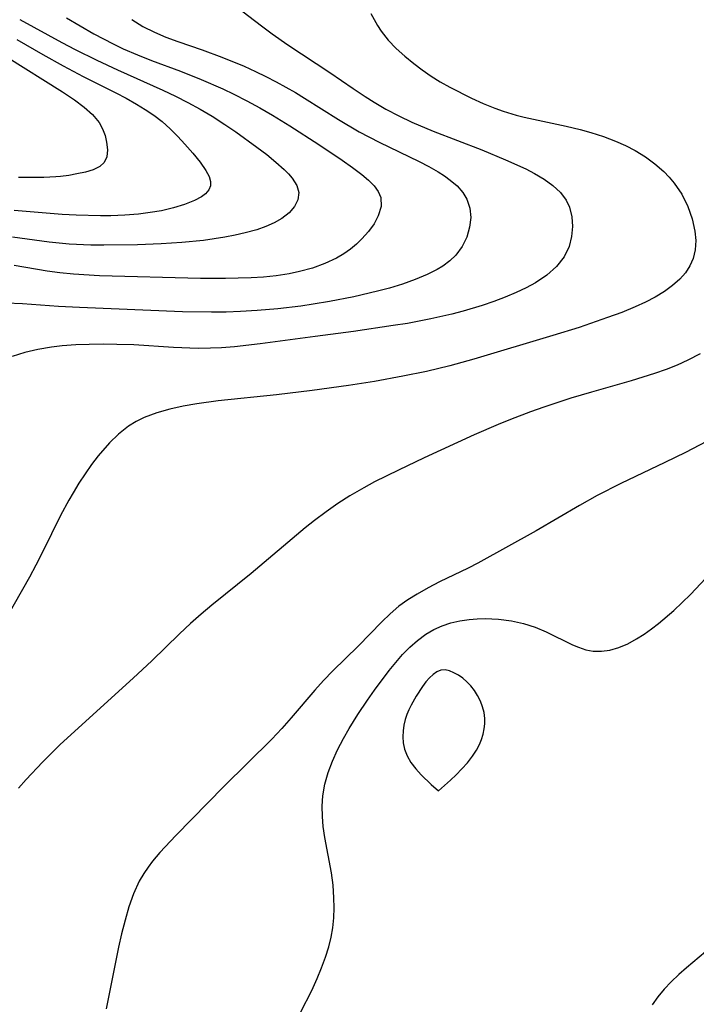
# Model space of a CAD drawing. Header units: metres. Extents: x 1073367 to 1082519, y 1569854 to 1574957.
# Tile 615 of 656: x 1078523 to 1078613, y 1573946 to 1574076. Entities that reach past the tile are written whole.
import ezdxf

# ---------------------------------------------------------------- set-up
doc = ezdxf.new("R2010")
doc.units = ezdxf.units.M
doc.layers.add('CGG_CurvaNivelLidar_v1', color=253, linetype='Continuous', lineweight=30)

msp = doc.modelspace()

# ---------------------------------------------------------------- linework, layer by layer
at = {"layer": 'CGG_CurvaNivelLidar_v1'}
for p, q in [((1078551.0778, 1574078.2498, 74), (1078555.1345, 1574075.111, 74)), ((1078569.564, 1574076.7395, 74.5), (1078570.4475, 1574075.1348, 74.5)), ((1078523.2765, 1574075.936, 72.5), (1078528.7906, 1574072.9169, 72.5)), ((1078529.4302, 1574076.1526, 73), (1078533.0392, 1574074.0648, 73)), ((1078538.0329, 1574075.9304, 73.5), (1078539.4829, 1574075.026, 73.5)), ((1078539.4829, 1574075.026, 73.5), (1078541.0223, 1574074.2554, 73.5)), ((1078555.1345, 1574075.111, 74), (1078556.5632, 1574074.044, 74)), ((1078570.4475, 1574075.1348, 74.5), (1078570.9367, 1574074.3926, 74.5)), ((1078533.0392, 1574074.0648, 73), (1078534.2964, 1574073.3744, 73)), ((1078541.0223, 1574074.2554, 73.5), (1078542.544, 1574073.6268, 73.5)), ((1078542.544, 1574073.6268, 73.5), (1078544.1134, 1574073.0559, 73.5)), ((1078556.5632, 1574074.044, 74), (1078558.6294, 1574072.614, 74)), ((1078570.9367, 1574074.3926, 74.5), (1078571.8689, 1574073.2182, 74.5)), ((1078522.8751, 1574073.3256, 72), (1078526.2743, 1574071.3095, 72)), ((1078528.7906, 1574072.9169, 72.5), (1078530.5418, 1574071.9986, 72.5)), ((1078534.2964, 1574073.3744, 73), (1078535.5776, 1574072.7173, 73)), ((1078535.5776, 1574072.7173, 73), (1078536.8812, 1574072.0944, 73)), ((1078544.1134, 1574073.0559, 73.5), (1078547.3289, 1574071.9532, 73.5)), ((1078558.6294, 1574072.614, 74), (1078564.1587, 1574068.9655, 74)), ((1078571.8689, 1574073.2182, 74.5), (1078572.9154, 1574072.126, 74.5)), ((1078521.4721, 1574071.0479, 71.5), (1078528.8712, 1574066.3867, 71.5)), ((1078526.2743, 1574071.3095, 72), (1078528.974, 1574069.8095, 72)), ((1078530.5418, 1574071.9986, 72.5), (1078533.4153, 1574070.5715, 72.5)), ((1078536.8812, 1574072.0944, 73), (1078538.7945, 1574071.2594, 73)), ((1078538.7945, 1574071.2594, 73), (1078540.6171, 1574070.5368, 73)), ((1078547.3289, 1574071.9532, 73.5), (1078549.9067, 1574070.9927, 73.5)), ((1078549.9067, 1574070.9927, 73.5), (1078552.8598, 1574069.771, 73.5)), ((1078572.9154, 1574072.126, 74.5), (1078574.0505, 1574071.0985, 74.5)), ((1078574.0505, 1574071.0985, 74.5), (1078575.2532, 1574070.122, 74.5)), ((1078528.974, 1574069.8095, 72), (1078531.6326, 1574068.4304, 72)), ((1078533.4153, 1574070.5715, 72.5), (1078536.1663, 1574069.2914, 72.5)), ((1078540.6171, 1574070.5368, 73), (1078544.4557, 1574069.1154, 73)), ((1078552.8598, 1574069.771, 73.5), (1078554.3684, 1574069.0873, 73.5)), ((1078575.2532, 1574070.122, 74.5), (1078576.3764, 1574069.2832, 74.5)), ((1078531.6326, 1574068.4304, 72), (1078535.9253, 1574066.2704, 72)), ((1078536.1663, 1574069.2914, 72.5), (1078542.1476, 1574066.6366, 72.5)), ((1078544.4557, 1574069.1154, 73), (1078547.2089, 1574068.0296, 73)), ((1078554.3684, 1574069.0873, 73.5), (1078555.7378, 1574068.421, 73.5)), ((1078555.7378, 1574068.421, 73.5), (1078557.0927, 1574067.7191, 73.5)), ((1078564.1587, 1574068.9655, 74), (1078567.27, 1574066.8192, 74)), ((1078576.3764, 1574069.2832, 74.5), (1078577.538, 1574068.4824, 74.5)), ((1078577.538, 1574068.4824, 74.5), (1078578.7379, 1574067.727, 74.5)), ((1078547.2089, 1574068.0296, 73), (1078550.0518, 1574066.7853, 73)), ((1078557.0927, 1574067.7191, 73.5), (1078559.6353, 1574066.2896, 73.5)), ((1078578.7379, 1574067.727, 74.5), (1078580.0291, 1574066.9924, 74.5)), ((1078528.8712, 1574066.3867, 71.5), (1078530.4741, 1574065.3213, 71.5)), ((1078535.9253, 1574066.2704, 72), (1078537.3042, 1574065.5425, 72)), ((1078542.1476, 1574066.6366, 72.5), (1078543.8033, 1574065.8394, 72.5)), ((1078543.8033, 1574065.8394, 72.5), (1078545.438, 1574064.9979, 72.5)), ((1078550.0518, 1574066.7853, 73), (1078551.5145, 1574066.0856, 73)), ((1078551.5145, 1574066.0856, 73), (1078553.2364, 1574065.2017, 73)), ((1078559.6353, 1574066.2896, 73.5), (1078560.8246, 1574065.5702, 73.5)), ((1078567.27, 1574066.8192, 74), (1078568.8421, 1574065.7674, 74)), ((1078580.0291, 1574066.9924, 74.5), (1078582.8556, 1574065.556, 74.5)), ((1078530.4741, 1574065.3213, 71.5), (1078531.7427, 1574064.3827, 71.5)), ((1078537.3042, 1574065.5425, 72), (1078538.6516, 1574064.7859, 72)), ((1078538.6516, 1574064.7859, 72), (1078539.8102, 1574064.0794, 72)), ((1078545.438, 1574064.9979, 72.5), (1078547.0477, 1574064.1124, 72.5)), ((1078553.2364, 1574065.2017, 73), (1078554.9364, 1574064.2697, 73)), ((1078560.8246, 1574065.5702, 73.5), (1078565.3001, 1574062.7387, 73.5)), ((1078568.8421, 1574065.7674, 74), (1078570.0149, 1574065.0282, 74)), ((1078570.0149, 1574065.0282, 74), (1078571.5668, 1574064.1207, 74)), ((1078582.8556, 1574065.556, 74.5), (1078584.3878, 1574064.8604, 74.5)), ((1078584.3878, 1574064.8604, 74.5), (1078585.9527, 1574064.2317, 74.5)), ((1078531.7427, 1574064.3827, 71.5), (1078532.8456, 1574063.4053, 71.5)), ((1078532.8456, 1574063.4053, 71.5), (1078533.7151, 1574062.3626, 71.5)), ((1078539.8102, 1574064.0794, 72), (1078540.9486, 1574063.305, 72)), ((1078540.9486, 1574063.305, 72), (1078542.0219, 1574062.4742, 72)), ((1078547.0477, 1574064.1124, 72.5), (1078548.6257, 1574063.1804, 72.5)), ((1078548.6257, 1574063.1804, 72.5), (1078550.3183, 1574062.0963, 72.5)), ((1078554.9364, 1574064.2697, 73), (1078556.6144, 1574063.2961, 73)), ((1078556.6144, 1574063.2961, 73), (1078558.9066, 1574061.8931, 73)), ((1078571.5668, 1574064.1207, 74), (1078573.265, 1574063.232, 74)), ((1078573.265, 1574063.232, 74), (1078575.0061, 1574062.4102, 74)), ((1078585.9527, 1574064.2317, 74.5), (1078587.0614, 1574063.8446, 74.5)), ((1078587.0614, 1574063.8446, 74.5), (1078588.7818, 1574063.3265, 74.5)), ((1078588.7818, 1574063.3265, 74.5), (1078589.8092, 1574063.0591, 74.5)), ((1078533.7151, 1574062.3626, 71.5), (1078534.1826, 1574061.5151, 71.5)), ((1078542.0219, 1574062.4742, 72), (1078543.0941, 1574061.5159, 72)), ((1078550.3183, 1574062.0963, 72.5), (1078551.7656, 1574061.1082, 72.5)), ((1078558.9066, 1574061.8931, 73), (1078562.7386, 1574059.4291, 73)), ((1078565.3001, 1574062.7387, 73.5), (1078568.0389, 1574061.1384, 73.5)), ((1078575.0061, 1574062.4102, 74), (1078577.8227, 1574061.2106, 74)), ((1078589.8092, 1574063.0591, 74.5), (1078591.6486, 1574062.6416, 74.5)), ((1078591.6486, 1574062.6416, 74.5), (1078595.3557, 1574061.8753, 74.5)), ((1078595.3557, 1574061.8753, 74.5), (1078597.1961, 1574061.4431, 74.5)), ((1078534.1826, 1574061.5151, 71.5), (1078534.5037, 1574060.6428, 71.5)), ((1078534.5037, 1574060.6428, 71.5), (1078534.7099, 1574059.7753, 71.5)), ((1078543.0941, 1574061.5159, 72), (1078544.0916, 1574060.516, 72)), ((1078551.7656, 1574061.1082, 72.5), (1078554.541, 1574059.1013, 72.5)), ((1078568.0389, 1574061.1384, 73.5), (1078570.6907, 1574059.7597, 73.5)), ((1078577.8227, 1574061.2106, 74), (1078584.2329, 1574058.7281, 74)), ((1078597.1961, 1574061.4431, 74.5), (1078598.6317, 1574061.0426, 74.5)), ((1078598.6317, 1574061.0426, 74.5), (1078600.2826, 1574060.4997, 74.5)), ((1078534.7099, 1574059.7753, 71.5), (1078534.8272, 1574058.7561, 71.5)), ((1078544.0916, 1574060.516, 72), (1078545.0285, 1574059.5045, 72)), ((1078545.0285, 1574059.5045, 72), (1078546.1022, 1574058.2818, 72)), ((1078562.7386, 1574059.4291, 73), (1078565.8177, 1574057.3749, 73)), ((1078570.6907, 1574059.7597, 73.5), (1078575.9527, 1574057.2228, 73.5)), ((1078600.2826, 1574060.4997, 74.5), (1078601.8948, 1574059.8793, 74.5)), ((1078601.8948, 1574059.8793, 74.5), (1078603.2068, 1574059.2979, 74.5)), ((1078603.2068, 1574059.2979, 74.5), (1078604.4722, 1574058.647, 74.5)), ((1078534.8272, 1574058.7561, 71.5), (1078534.75, 1574057.8366, 71.5)), ((1078546.1022, 1574058.2818, 72), (1078547.052, 1574057.1045, 72)), ((1078554.541, 1574059.1013, 72.5), (1078555.845, 1574058.1136, 72.5)), ((1078555.845, 1574058.1136, 72.5), (1078557.0621, 1574057.1344, 72.5)), ((1078584.2329, 1574058.7281, 74), (1078587.3613, 1574057.4432, 74)), ((1078604.4722, 1574058.647, 74.5), (1078605.8188, 1574057.8197, 74.5)), ((1078534.4059, 1574057.0689, 71.5), (1078533.798, 1574056.5292, 71.5)), ((1078534.75, 1574057.8366, 71.5), (1078534.4059, 1574057.0689, 71.5)), ((1078547.052, 1574057.1045, 72), (1078547.8181, 1574055.994, 72)), ((1078557.0621, 1574057.1344, 72.5), (1078558.1502, 1574056.1572, 72.5)), ((1078565.8177, 1574057.3749, 73), (1078567.1632, 1574056.4279, 73)), ((1078575.9527, 1574057.2228, 73.5), (1078577.2543, 1574056.5453, 73.5)), ((1078587.3613, 1574057.4432, 74), (1078590.06, 1574056.2168, 74)), ((1078605.8188, 1574057.8197, 74.5), (1078607.0805, 1574056.8926, 74.5)), ((1078607.0805, 1574056.8926, 74.5), (1078608.2438, 1574055.8701, 74.5)), ((1078530.7728, 1574055.5562, 71.5), (1078529.7196, 1574055.3676, 71.5)), ((1078531.9301, 1574055.8116, 71.5), (1078530.7728, 1574055.5562, 71.5)), ((1078532.9539, 1574056.1238, 71.5), (1078531.9301, 1574055.8116, 71.5)), ((1078533.798, 1574056.5292, 71.5), (1078532.9539, 1574056.1238, 71.5)), ((1078547.8181, 1574055.994, 72), (1078548.2289, 1574055.212, 72)), ((1078558.1502, 1574056.1572, 72.5), (1078558.7073, 1574055.5837, 72.5)), ((1078558.7073, 1574055.5837, 72.5), (1078559.1909, 1574055.0104, 72.5)), ((1078567.1632, 1574056.4279, 73), (1078568.398, 1574055.4895, 73)), ((1078568.398, 1574055.4895, 73), (1078569.2922, 1574054.7247, 73)), ((1078577.2543, 1574056.5453, 73.5), (1078578.4893, 1574055.8382, 73.5)), ((1078578.4893, 1574055.8382, 73.5), (1078579.3094, 1574055.312, 73.5)), ((1078590.06, 1574056.2168, 74), (1078591.1964, 1574055.6316, 74)), ((1078591.1964, 1574055.6316, 74), (1078592.4675, 1574054.8735, 74)), ((1078608.2438, 1574055.8701, 74.5), (1078608.9657, 1574055.1248, 74.5)), ((1078526.415, 1574055.0922, 71.5), (1078523.0773, 1574055.0768, 71.5)), ((1078528.0078, 1574055.1634, 71.5), (1078526.415, 1574055.0922, 71.5)), ((1078528.608, 1574055.2183, 71.5), (1078528.0078, 1574055.1634, 71.5)), ((1078529.7196, 1574055.3676, 71.5), (1078528.608, 1574055.2183, 71.5)), ((1078548.2289, 1574055.212, 72), (1078548.4291, 1574054.5741, 72)), ((1078548.4291, 1574054.5741, 72), (1078548.4339, 1574053.9837, 72)), ((1078559.1909, 1574055.0104, 72.5), (1078559.7995, 1574054.0504, 72.5)), ((1078569.2922, 1574054.7247, 73), (1078570.008, 1574053.9898, 73)), ((1078579.3094, 1574055.312, 73.5), (1078580.0723, 1574054.7575, 73.5)), ((1078580.0723, 1574054.7575, 73.5), (1078580.9662, 1574053.9774, 73.5)), ((1078592.4675, 1574054.8735, 74), (1078593.6127, 1574054.0406, 74)), ((1078608.9657, 1574055.1248, 74.5), (1078609.6288, 1574054.3381, 74.5)), ((1078609.6288, 1574054.3381, 74.5), (1078610.6241, 1574052.8818, 74.5)), ((1078547.7804, 1574052.9471, 72), (1078547.247, 1574052.5452, 72)), ((1078548.2098, 1574053.4412, 72), (1078547.7804, 1574052.9471, 72)), ((1078548.4339, 1574053.9837, 72), (1078548.2098, 1574053.4412, 72)), ((1078559.7995, 1574054.0504, 72.5), (1078560.0784, 1574053.0898, 72.5)), ((1078560.0784, 1574053.0898, 72.5), (1078559.9664, 1574052.1616, 72.5)), ((1078570.008, 1574053.9898, 73), (1078570.5547, 1574053.2308, 73)), ((1078570.5547, 1574053.2308, 73), (1078570.8847, 1574052.4325, 73)), ((1078580.9662, 1574053.9774, 73.5), (1078581.7105, 1574053.1319, 73.5)), ((1078581.7105, 1574053.1319, 73.5), (1078582.2689, 1574052.2136, 73.5)), ((1078593.6127, 1574054.0406, 74), (1078594.5937, 1574053.1201, 74)), ((1078594.5937, 1574053.1201, 74), (1078595.3611, 1574052.0948, 74)), ((1078610.6241, 1574052.8818, 74.5), (1078611.4284, 1574051.2826, 74.5)), ((1078545.0028, 1574051.5186, 72), (1078543.5356, 1574051.0732, 72)), ((1078546.2986, 1574052.0342, 72), (1078545.0028, 1574051.5186, 72)), ((1078547.247, 1574052.5452, 72), (1078546.2986, 1574052.0342, 72)), ((1078559.9664, 1574052.1616, 72.5), (1078559.5167, 1574051.2626, 72.5)), ((1078570.8847, 1574052.4325, 73), (1078570.9274, 1574051.254, 73)), ((1078582.2689, 1574052.2136, 73.5), (1078582.6496, 1574051.0382, 73.5)), ((1078595.3611, 1574052.0948, 74), (1078595.7971, 1574051.1697, 74)), ((1078528.8397, 1574050.2067, 72), (1078522.4991, 1574050.7396, 72)), ((1078530.694, 1574050.1028, 72), (1078528.8397, 1574050.2067, 72)), ((1078538.91, 1574050.2647, 72), (1078537.1015, 1574050.1237, 72)), ((1078540.4527, 1574050.4525, 72), (1078538.91, 1574050.2647, 72)), ((1078541.9413, 1574050.7054, 72), (1078540.4527, 1574050.4525, 72)), ((1078543.5356, 1574051.0732, 72), (1078541.9413, 1574050.7054, 72)), ((1078558.7874, 1574050.4304, 72.5), (1078557.8264, 1574049.6818, 72.5)), ((1078559.5167, 1574051.2626, 72.5), (1078558.7874, 1574050.4304, 72.5)), ((1078570.9274, 1574051.254, 73), (1078570.5624, 1574050.0196, 73)), ((1078582.6496, 1574051.0382, 73.5), (1078582.7583, 1574049.7944, 73.5)), ((1078595.7971, 1574051.1697, 74), (1078596.1153, 1574049.9158, 74)), ((1078611.4284, 1574051.2826, 74.5), (1078612.0116, 1574049.6276, 74.5)), ((1078533.9075, 1574050.035, 72), (1078530.694, 1574050.1028, 72)), ((1078535.2603, 1574050.0507, 72), (1078533.9075, 1574050.035, 72)), ((1078537.1015, 1574050.1237, 72), (1078535.2603, 1574050.0507, 72)), ((1078556.8407, 1574049.1157, 72.5), (1078555.7403, 1574048.6229, 72.5)), ((1078557.8264, 1574049.6818, 72.5), (1078556.8407, 1574049.1157, 72.5)), ((1078570.0134, 1574048.991, 73), (1078569.2842, 1574047.974, 73)), ((1078570.5624, 1574050.0196, 73), (1078570.0134, 1574048.991, 73)), ((1078582.7583, 1574049.7944, 73.5), (1078582.6247, 1574048.5248, 73.5)), ((1078596.1153, 1574049.9158, 74), (1078596.2023, 1574048.6079, 74)), ((1078612.0116, 1574049.6276, 74.5), (1078612.36, 1574048.0058, 74.5)), ((1078552.9735, 1574047.7649, 72.5), (1078551.6673, 1574047.4694, 72.5)), ((1078554.549, 1574048.2002, 72.5), (1078552.9735, 1574047.7649, 72.5)), ((1078555.7403, 1574048.6229, 72.5), (1078554.549, 1574048.2002, 72.5)), ((1078569.2842, 1574047.974, 73), (1078568.4069, 1574046.9869, 73)), ((1078582.6247, 1574048.5248, 73.5), (1078582.2377, 1574047.198, 73.5)), ((1078596.2023, 1574048.6079, 74), (1078596.0757, 1574047.2871, 74)), ((1078612.36, 1574048.0058, 74.5), (1078612.4649, 1574046.7533, 74.5)), ((1078527.1193, 1574046.5596, 72.5), (1078522.2725, 1574047.1961, 72.5)), ((1078529.7465, 1574046.3073, 72.5), (1078527.1193, 1574046.5596, 72.5)), ((1078532.6185, 1574046.1738, 72.5), (1078529.7465, 1574046.3073, 72.5)), ((1078541.8967, 1574046.3404, 72.5), (1078538.7706, 1574046.2085, 72.5)), ((1078544.6508, 1574046.5068, 72.5), (1078541.8967, 1574046.3404, 72.5)), ((1078547.4942, 1574046.7843, 72.5), (1078544.6508, 1574046.5068, 72.5)), ((1078550.3239, 1574047.2098, 72.5), (1078547.4942, 1574046.7843, 72.5)), ((1078551.6673, 1574047.4694, 72.5), (1078550.3239, 1574047.2098, 72.5)), ((1078567.6765, 1574046.2894, 73), (1078566.8796, 1574045.6314, 73)), ((1078568.4069, 1574046.9869, 73), (1078567.6765, 1574046.2894, 73)), ((1078582.2377, 1574047.198, 73.5), (1078581.6356, 1574045.976, 73.5)), ((1078596.0757, 1574047.2871, 74), (1078595.738, 1574045.9942, 74)), ((1078612.4649, 1574046.7533, 74.5), (1078612.3975, 1574045.5377, 74.5)), ((1078534.3582, 1574046.1484, 72.5), (1078532.6185, 1574046.1738, 72.5)), ((1078538.7706, 1574046.2085, 72.5), (1078534.3582, 1574046.1484, 72.5)), ((1078566.0047, 1574045.0162, 73), (1078565.0685, 1574044.4604, 73)), ((1078566.8796, 1574045.6314, 73), (1078566.0047, 1574045.0162, 73)), ((1078581.6356, 1574045.976, 73.5), (1078580.8076, 1574044.8606, 73.5)), ((1078595.738, 1574045.9942, 74), (1078595.0877, 1574044.626, 74)), ((1078612.3975, 1574045.5377, 74.5), (1078612.1249, 1574044.3803, 74.5)), ((1078563.5299, 1574043.7304, 73), (1078561.8939, 1574043.1349, 73)), ((1078565.0685, 1574044.4604, 73), (1078563.5299, 1574043.7304, 73)), ((1078580.0001, 1574044.0901, 73.5), (1078579.072, 1574043.4038, 73.5)), ((1078580.8076, 1574044.8606, 73.5), (1078580.0001, 1574044.0901, 73.5)), ((1078595.0877, 1574044.626, 74), (1078594.0797, 1574043.3473, 74)), ((1078612.1249, 1574044.3803, 74.5), (1078611.6894, 1574043.4195, 74.5)), ((1078526.8686, 1574042.7158, 73), (1078522.5188, 1574043.4955, 73)), ((1078528.5132, 1574042.4888, 73), (1078526.8686, 1574042.7158, 73)), ((1078530.3392, 1574042.3097, 73), (1078528.5132, 1574042.4888, 73)), ((1078558.8154, 1574042.3768, 73), (1078557.0922, 1574042.118, 73)), ((1078560.186, 1574042.6626, 73), (1078558.8154, 1574042.3768, 73)), ((1078561.8939, 1574043.1349, 73), (1078560.186, 1574042.6626, 73)), ((1078578.3286, 1574042.9483, 73.5), (1078577.0267, 1574042.2801, 73.5)), ((1078579.072, 1574043.4038, 73.5), (1078578.3286, 1574042.9483, 73.5)), ((1078594.0797, 1574043.3473, 74), (1078592.7983, 1574042.2114, 74)), ((1078611.0912, 1574042.5203, 74.5), (1078610.3557, 1574041.682, 74.5)), ((1078611.6894, 1574043.4195, 74.5), (1078611.0912, 1574042.5203, 74.5)), ((1078533.7813, 1574042.1257, 73), (1078530.3392, 1574042.3097, 73)), ((1078547.1145, 1574041.7761, 73), (1078533.7813, 1574042.1257, 73)), ((1078550.3973, 1574041.7605, 73), (1078547.1145, 1574041.7761, 73)), ((1078552.0844, 1574041.7884, 73), (1078550.3973, 1574041.7605, 73)), ((1078553.7656, 1574041.8487, 73), (1078552.0844, 1574041.7884, 73)), ((1078555.4368, 1574041.9534, 73), (1078553.7656, 1574041.8487, 73)), ((1078557.0922, 1574042.118, 73), (1078555.4368, 1574041.9534, 73)), ((1078575.4354, 1574041.6056, 73.5), (1078573.7614, 1574041.0079, 73.5)), ((1078577.0267, 1574042.2801, 73.5), (1078575.4354, 1574041.6056, 73.5)), ((1078591.3126, 1574041.2034, 74), (1078590.077, 1574040.5171, 74)), ((1078592.7983, 1574042.2114, 74), (1078591.3126, 1574041.2034, 74)), ((1078610.3557, 1574041.682, 74.5), (1078609.3984, 1574040.8196, 74.5)), ((1078570.4807, 1574040.0654, 73.5), (1078567.3254, 1574039.3432, 73.5)), ((1078572.0278, 1574040.4777, 73.5), (1078570.4807, 1574040.0654, 73.5)), ((1078573.7614, 1574041.0079, 73.5), (1078572.0278, 1574040.4777, 73.5)), ((1078588.7723, 1574039.8905, 74), (1078587.3158, 1574039.2752, 74)), ((1078590.077, 1574040.5171, 74), (1078588.7723, 1574039.8905, 74)), ((1078608.3218, 1574040.0318, 74.5), (1078607.1159, 1574039.298, 74.5)), ((1078609.3984, 1574040.8196, 74.5), (1078608.3218, 1574040.0318, 74.5)), ((1078523.6244, 1574038.4063, 73.5), (1078521.4543, 1574038.5215, 73.5)), ((1078564.1275, 1574038.7233, 73.5), (1078561.9874, 1574038.3665, 73.5)), ((1078567.3254, 1574039.3432, 73.5), (1078564.1275, 1574038.7233, 73.5)), ((1078585.8139, 1574038.7101, 74), (1078584.2782, 1574038.1901, 74)), ((1078587.3158, 1574039.2752, 74), (1078585.8139, 1574038.7101, 74)), ((1078605.8301, 1574038.6282, 74.5), (1078604.4834, 1574038.0111, 74.5)), ((1078607.1159, 1574039.298, 74.5), (1078605.8301, 1574038.6282, 74.5)), ((1078528.3639, 1574038.0622, 73.5), (1078523.6244, 1574038.4063, 73.5)), ((1078531.1228, 1574037.9133, 73.5), (1078528.3639, 1574038.0622, 73.5)), ((1078544.7112, 1574037.3808, 73.5), (1078531.1228, 1574037.9133, 73.5)), ((1078548.5605, 1574037.3053, 73.5), (1078544.7112, 1574037.3808, 73.5)), ((1078550.4704, 1574037.333, 73.5), (1078548.5605, 1574037.3053, 73.5)), ((1078552.3809, 1574037.4063, 73.5), (1078550.4704, 1574037.333, 73.5)), ((1078554.5756, 1574037.541, 73.5), (1078552.3809, 1574037.4063, 73.5)), ((1078557.3203, 1574037.772, 73.5), (1078554.5756, 1574037.541, 73.5)), ((1078560.3408, 1574038.1261, 73.5), (1078557.3203, 1574037.772, 73.5)), ((1078561.9874, 1574038.3665, 73.5), (1078560.3408, 1574038.1261, 73.5)), ((1078581.757, 1574037.4389, 74), (1078580.2794, 1574037.0483, 74)), ((1078584.2782, 1574038.1901, 74), (1078581.757, 1574037.4389, 74)), ((1078602.7, 1574037.2842, 74.5), (1078600.831, 1574036.5902, 74.5)), ((1078604.4834, 1574038.0111, 74.5), (1078602.7, 1574037.2842, 74.5)), ((1078577.5213, 1574036.4142, 74), (1078574.4, 1574035.8383, 74)), ((1078580.2794, 1574037.0483, 74), (1078577.5213, 1574036.4142, 74)), ((1078600.831, 1574036.5902, 74.5), (1078597.0591, 1574035.3049, 74.5)), ((1078567.2738, 1574034.7732, 74), (1078562.2132, 1574034.0827, 74)), ((1078572.5493, 1574035.5462, 74), (1078567.2738, 1574034.7732, 74)), ((1078574.4, 1574035.8383, 74), (1078572.5493, 1574035.5462, 74)), ((1078597.0591, 1574035.3049, 74.5), (1078593.6204, 1574034.2442, 74.5)), ((1078562.2132, 1574034.0827, 74), (1078554.9889, 1574033.1325, 74)), ((1078593.6204, 1574034.2442, 74.5), (1078583.1807, 1574031.1125, 74.5)), ((1078523.905, 1574032.0037, 74), (1078522.2629, 1574031.4665, 74)), ((1078525.6439, 1574032.3983, 74), (1078523.905, 1574032.0037, 74)), ((1078527.4505, 1574032.689, 74), (1078525.6439, 1574032.3983, 74)), ((1078528.8529, 1574032.8547, 74), (1078527.4505, 1574032.689, 74)), ((1078530.6256, 1574032.9913, 74), (1078528.8529, 1574032.8547, 74)), ((1078532.4218, 1574033.0629, 74), (1078530.6256, 1574032.9913, 74)), ((1078534.2329, 1574033.0837, 74), (1078532.4218, 1574033.0629, 74)), ((1078536.0525, 1574033.0629, 74), (1078534.2329, 1574033.0837, 74)), ((1078538.3109, 1574032.9872, 74), (1078536.0525, 1574033.0629, 74)), ((1078543.5265, 1574032.6636, 74), (1078538.3109, 1574032.9872, 74)), ((1078546.7712, 1574032.5355, 74), (1078543.5265, 1574032.6636, 74)), ((1078548.4206, 1574032.5489, 74), (1078546.7712, 1574032.5355, 74)), ((1078549.8936, 1574032.6156, 74), (1078548.4206, 1574032.5489, 74)), ((1078551.5932, 1574032.7489, 74), (1078549.8936, 1574032.6156, 74)), ((1078554.9889, 1574033.1325, 74), (1078551.5932, 1574032.7489, 74)), ((1078583.1807, 1574031.1125, 74.5), (1078580.025, 1574030.2395, 74.5)), ((1078611.4235, 1574030.986, 75), (1078609.9981, 1574030.3379, 75)), ((1078613.0603, 1574031.8282, 75), (1078611.4235, 1574030.986, 75)), ((1078576.9393, 1574029.5015, 74.5), (1078573.8088, 1574028.8576, 74.5)), ((1078580.025, 1574030.2395, 74.5), (1078576.9393, 1574029.5015, 74.5)), ((1078608.5436, 1574029.7493, 75), (1078607.0249, 1574029.2037, 75)), ((1078609.9981, 1574030.3379, 75), (1078608.5436, 1574029.7493, 75)), ((1078570.0838, 1574028.1807, 74.5), (1078566.6259, 1574027.6233, 74.5)), ((1078573.8088, 1574028.8576, 74.5), (1078570.0838, 1574028.1807, 74.5)), ((1078603.9345, 1574028.2394, 75), (1078598.686, 1574026.7633, 75)), ((1078607.0249, 1574029.2037, 75), (1078603.9345, 1574028.2394, 75)), ((1078561.8361, 1574026.9709, 74.5), (1078557.1483, 1574026.4156, 74.5)), ((1078566.6259, 1574027.6233, 74.5), (1078561.8361, 1574026.9709, 74.5)), ((1078549.4231, 1574025.6, 74.5), (1078546.6182, 1574025.2281, 74.5)), ((1078557.1483, 1574026.4156, 74.5), (1078549.4231, 1574025.6, 74.5)), ((1078595.9643, 1574025.951, 75), (1078592.4041, 1574024.7914, 75)), ((1078598.686, 1574026.7633, 75), (1078595.9643, 1574025.951, 75)), ((1078543.0324, 1574024.5224, 74.5), (1078541.3162, 1574024.0313, 74.5)), ((1078544.8049, 1574024.9144, 74.5), (1078543.0324, 1574024.5224, 74.5)), ((1078546.6182, 1574025.2281, 74.5), (1078544.8049, 1574024.9144, 74.5)), ((1078592.4041, 1574024.7914, 75), (1078590.6408, 1574024.1713, 75)), ((1078539.6769, 1574023.4112, 74.5), (1078538.5875, 1574022.8766, 74.5)), ((1078541.3162, 1574024.0313, 74.5), (1078539.6769, 1574023.4112, 74.5)), ((1078587.9953, 1574023.1688, 75), (1078586.398, 1574022.5106, 75)), ((1078590.6408, 1574024.1713, 75), (1078587.9953, 1574023.1688, 75)), ((1078537.588, 1574022.2601, 74.5), (1078536.2864, 1574021.2338, 74.5)), ((1078538.5875, 1574022.8766, 74.5), (1078537.588, 1574022.2601, 74.5)), ((1078586.398, 1574022.5106, 75), (1078583.236, 1574021.1173, 75)), ((1078536.2864, 1574021.2338, 74.5), (1078535.0845, 1574020.0588, 74.5)), ((1078583.236, 1574021.1173, 75), (1078576.6207, 1574018.0762, 75)), ((1078614.8114, 1574020.7459, 75.5), (1078611.1182, 1574018.8103, 75.5)), ((1078535.0845, 1574020.0588, 74.5), (1078533.6155, 1574018.3503, 74.5)), ((1078533.6155, 1574018.3503, 74.5), (1078532.7296, 1574017.1924, 74.5)), ((1078576.6207, 1574018.0762, 75), (1078573.2273, 1574016.4765, 75)), ((1078611.1182, 1574018.8103, 75.5), (1078608.4026, 1574017.4547, 75.5)), ((1078532.7296, 1574017.1924, 74.5), (1078531.8775, 1574015.992, 74.5)), ((1078573.2273, 1574016.4765, 75), (1078570.0815, 1574014.9068, 75)), ((1078608.4026, 1574017.4547, 75.5), (1078602.5906, 1574014.6966, 75.5)), ((1078531.8775, 1574015.992, 74.5), (1078531.0596, 1574014.7549, 74.5)), ((1078531.0596, 1574014.7549, 74.5), (1078530.2785, 1574013.4842, 74.5)), ((1078568.6362, 1574014.1315, 75), (1078566.8259, 1574013.0796, 75)), ((1078570.0815, 1574014.9068, 75), (1078568.6362, 1574014.1315, 75)), ((1078602.5906, 1574014.6966, 75.5), (1078599.4728, 1574013.1117, 75.5)), ((1078529.7164, 1574012.5068, 74.5), (1078528.6441, 1574010.4964, 74.5)), ((1078530.2785, 1574013.4842, 74.5), (1078529.7164, 1574012.5068, 74.5)), ((1078566.8259, 1574013.0796, 75), (1078565.2261, 1574012.0505, 75)), ((1078599.4728, 1574013.1117, 75.5), (1078597.1124, 1574011.7957, 75.5)), ((1078565.2261, 1574012.0505, 75), (1078563.6662, 1574010.9597, 75)), ((1078597.1124, 1574011.7957, 75.5), (1078591.3966, 1574008.4759, 75.5)), ((1078528.6441, 1574010.4964, 74.5), (1078526.2516, 1574005.6206, 74.5)), ((1078563.6662, 1574010.9597, 75), (1078562.1424, 1574009.8159, 75)), ((1078560.9002, 1574008.829, 75), (1078553.792, 1574002.824, 75)), ((1078562.1424, 1574009.8159, 75), (1078560.9002, 1574008.829, 75)), ((1078591.3966, 1574008.4759, 75.5), (1078583.6859, 1574004.1956, 75.5)), ((1078526.2516, 1574005.6206, 74.5), (1078525.3671, 1574003.9009, 74.5)), ((1078525.3671, 1574003.9009, 74.5), (1078524.5187, 1574002.3467, 74.5)), ((1078582.4118, 1574003.5406, 75.5), (1078578.6464, 1574001.709, 75.5)), ((1078583.6859, 1574004.1956, 75.5), (1078582.4118, 1574003.5406, 75.5)), ((1078524.5187, 1574002.3467, 74.5), (1078521.3855, 1573996.8328, 74.5)), ((1078553.792, 1574002.824, 75), (1078548.6128, 1573998.6429, 75)), ((1078611.7629, 1574000.0511, 76), (1078613.7844, 1574002.2261, 76)), ((1078577.1501, 1574000.9335, 75.5), (1078575.6958, 1574000.1119, 75.5)), ((1078578.6464, 1574001.709, 75.5), (1078577.1501, 1574000.9335, 75.5)), ((1078575.6958, 1574000.1119, 75.5), (1078574.4566, 1573999.3389, 75.5)), ((1078610.6804, 1573998.9771, 76), (1078611.7629, 1574000.0511, 76)), ((1078548.6128, 1573998.6429, 75), (1078547.1772, 1573997.438, 75)), ((1078573.2795, 1573998.495, 75.5), (1078572.1254, 1573997.5099, 75.5)), ((1078574.4566, 1573999.3389, 75.5), (1078573.2795, 1573998.495, 75.5)), ((1078609.5745, 1573997.9442, 76), (1078610.6804, 1573998.9771, 76)), ((1078547.1772, 1573997.438, 75), (1078545.769, 1573996.2012, 75)), ((1078572.1254, 1573997.5099, 75.5), (1078571.0291, 1573996.4466, 75.5)), ((1078607.549, 1573996.2122, 76), (1078609.5745, 1573997.9442, 76)), ((1078545.769, 1573996.2012, 75), (1078544.3148, 1573994.8557, 75)), ((1078571.0291, 1573996.4466, 75.5), (1078567.9215, 1573993.2289, 75.5)), ((1078577.886, 1573995.4165, 76), (1078579.0042, 1573995.9223, 76)), ((1078579.0042, 1573995.9223, 76), (1078580.1536, 1573996.3043, 76)), ((1078580.1536, 1573996.3043, 76), (1078581.3392, 1573996.5803, 76)), ((1078581.3392, 1573996.5803, 76), (1078582.5506, 1573996.7601, 76)), ((1078582.5506, 1573996.7601, 76), (1078583.6127, 1573996.8441, 76)), ((1078583.6127, 1573996.8441, 76), (1078584.6818, 1573996.8708, 76)), ((1078584.6818, 1573996.8708, 76), (1078586.4151, 1573996.8058, 76)), ((1078586.4151, 1573996.8058, 76), (1078588.1329, 1573996.5932, 76)), ((1078588.1329, 1573996.5932, 76), (1078589.7279, 1573996.2364, 76)), ((1078589.7279, 1573996.2364, 76), (1078591.2723, 1573995.7353, 76)), ((1078591.2723, 1573995.7353, 76), (1078592.7067, 1573995.1299, 76)), ((1078606.6386, 1573995.5076, 76), (1078607.549, 1573996.2122, 76)), ((1078544.3148, 1573994.8557, 75), (1078540.6594, 1573991.3155, 75)), ((1078575.7437, 1573993.9961, 76), (1078576.8236, 1573994.7937, 76)), ((1078576.8236, 1573994.7937, 76), (1078577.886, 1573995.4165, 76)), ((1078592.7067, 1573995.1299, 76), (1078596.206, 1573993.4149, 76)), ((1078604.6602, 1573994.178, 76), (1078605.6558, 1573994.8091, 76)), ((1078605.6558, 1573994.8091, 76), (1078606.6386, 1573995.5076, 76)), ((1078567.9215, 1573993.2289, 75.5), (1078564.5575, 1573989.9633, 75.5)), ((1078573.7765, 1573992.1201, 76), (1078574.7258, 1573993.091, 76)), ((1078574.7258, 1573993.091, 76), (1078575.7437, 1573993.9961, 76)), ((1078596.206, 1573993.4149, 76), (1078596.99, 1573993.0826, 76)), ((1078596.99, 1573993.0826, 76), (1078597.9548, 1573992.7691, 76)), ((1078601.1178, 1573992.712, 76), (1078602.3093, 1573993.0534, 76)), ((1078602.3093, 1573993.0534, 76), (1078603.4916, 1573993.5506, 76)), ((1078603.4916, 1573993.5506, 76), (1078604.6602, 1573994.178, 76)), ((1078572.8655, 1573991.0861, 76), (1078573.7765, 1573992.1201, 76)), ((1078597.9548, 1573992.7691, 76), (1078598.9337, 1573992.5856, 76)), ((1078598.9337, 1573992.5856, 76), (1078600.0223, 1573992.5616, 76)), ((1078600.0223, 1573992.5616, 76), (1078601.1178, 1573992.712, 76)), ((1078540.6594, 1573991.3155, 75), (1078538.2336, 1573989.0178, 75)), ((1078571.9834, 1573990.0048, 76), (1078572.8655, 1573991.0861, 76)), ((1078564.5575, 1573989.9633, 75.5), (1078563.3149, 1573988.6998, 75.5)), ((1078570.0588, 1573987.4383, 76), (1078571.9834, 1573990.0048, 76)), ((1078577.7866, 1573989.5125, 76.5), (1078577.3094, 1573989.054, 76.5)), ((1078578.2869, 1573989.8623, 76.5), (1078577.7866, 1573989.5125, 76.5)), ((1078578.817, 1573990.0649, 76.5), (1078578.2869, 1573989.8623, 76.5)), ((1078579.3739, 1573990.0895, 76.5), (1078578.817, 1573990.0649, 76.5)), ((1078579.9545, 1573989.9669, 76.5), (1078579.3739, 1573990.0895, 76.5)), ((1078580.5464, 1573989.7305, 76.5), (1078579.9545, 1573989.9669, 76.5)), ((1078581.138, 1573989.4044, 76.5), (1078580.5464, 1573989.7305, 76.5)), ((1078581.7169, 1573989.0044, 76.5), (1078581.138, 1573989.4044, 76.5)), ((1078538.2336, 1573989.0178, 75), (1078528.586, 1573980.2447, 75)), ((1078563.3149, 1573988.6998, 75.5), (1078562.1749, 1573987.4318, 75.5)), ((1078576.4078, 1573987.9211, 76.5), (1078575.5654, 1573986.6212, 76.5)), ((1078576.8508, 1573988.5161, 76.5), (1078576.4078, 1573987.9211, 76.5)), ((1078577.3094, 1573989.054, 76.5), (1078576.8508, 1573988.5161, 76.5)), ((1078582.2696, 1573988.5394, 76.5), (1078581.7169, 1573989.0044, 76.5)), ((1078582.7798, 1573988.0121, 76.5), (1078582.2696, 1573988.5394, 76.5)), ((1078583.2611, 1573987.3822, 76.5), (1078582.7798, 1573988.0121, 76.5)), ((1078562.1749, 1573987.4318, 75.5), (1078559.0774, 1573983.7715, 75.5)), ((1078569.1309, 1573986.1165, 76), (1078570.0588, 1573987.4383, 76)), ((1078575.5654, 1573986.6212, 76.5), (1078574.9014, 1573985.4358, 76.5)), ((1078583.6791, 1573986.6987, 76.5), (1078583.2611, 1573987.3822, 76.5)), ((1078584.0351, 1573985.9773, 76.5), (1078583.6791, 1573986.6987, 76.5)), ((1078567.8586, 1573984.2186, 76), (1078569.1309, 1573986.1165, 76)), ((1078574.9014, 1573985.4358, 76.5), (1078574.6035, 1573984.8259, 76.5)), ((1078584.3242, 1573985.2296, 76.5), (1078584.0351, 1573985.9773, 76.5)), ((1078584.5338, 1573984.4641, 76.5), (1078584.3242, 1573985.2296, 76.5)), ((1078566.7114, 1573982.3689, 76), (1078567.8586, 1573984.2186, 76)), ((1078574.3401, 1573984.205, 76.5), (1078574.1229, 1573983.5721, 76.5)), ((1078574.6035, 1573984.8259, 76.5), (1078574.3401, 1573984.205, 76.5)), ((1078584.6428, 1573983.6868, 76.5), (1078584.5338, 1573984.4641, 76.5)), ((1078559.0774, 1573983.7715, 75.5), (1078557.8346, 1573982.3645, 75.5)), ((1078573.9403, 1573982.8097, 76.5), (1078573.8315, 1573982.0369, 76.5)), ((1078574.1229, 1573983.5721, 76.5), (1078573.9403, 1573982.8097, 76.5)), ((1078584.5523, 1573982.3049, 76.5), (1078584.6386, 1573982.9967, 76.5)), ((1078584.6386, 1573982.9967, 76.5), (1078584.6428, 1573983.6868, 76.5)), ((1078557.8346, 1573982.3645, 75.5), (1078556.4937, 1573980.9571, 75.5)), ((1078565.9676, 1573981.0624, 76), (1078566.7114, 1573982.3689, 76)), ((1078573.8315, 1573982.0369, 76.5), (1078573.791, 1573981.2622, 76.5)), ((1078584.1888, 1573980.9312, 76.5), (1078584.399, 1573981.6151, 76.5)), ((1078584.399, 1573981.6151, 76.5), (1078584.5523, 1573982.3049, 76.5)), ((1078528.586, 1573980.2447, 75), (1078526.2514, 1573977.9351, 75)), ((1078556.4937, 1573980.9571, 75.5), (1078550.19, 1573974.7121, 75.5)), ((1078565.1921, 1573979.5669, 76), (1078565.9676, 1573981.0624, 76)), ((1078573.791, 1573981.2622, 76.5), (1078573.8273, 1573980.484, 76.5)), ((1078573.8273, 1573980.484, 76.5), (1078574.0094, 1573979.6417, 76.5)), ((1078583.5124, 1573979.4883, 76.5), (1078583.9103, 1573980.2381, 76.5)), ((1078583.9103, 1573980.2381, 76.5), (1078584.1888, 1573980.9312, 76.5)), ((1078564.5063, 1573978.0512, 76), (1078565.1921, 1573979.5669, 76)), ((1078574.0094, 1573979.6417, 76.5), (1078574.3579, 1573978.7652, 76.5)), ((1078574.3579, 1573978.7652, 76.5), (1078574.879, 1573977.8819, 76.5)), ((1078582.3283, 1573977.8496, 76.5), (1078583.0033, 1573978.7107, 76.5)), ((1078583.0033, 1573978.7107, 76.5), (1078583.5124, 1573979.4883, 76.5)), ((1078526.2514, 1573977.9351, 75), (1078524.0891, 1573975.6172, 75)), ((1078563.9458, 1573976.5455, 76), (1078564.5063, 1573978.0512, 76)), ((1078574.879, 1573977.8819, 76.5), (1078575.5167, 1573977.0377, 76.5)), ((1078581.585, 1573977.0212, 76.5), (1078582.3283, 1573977.8496, 76.5)), ((1078563.5171, 1573975.0201, 76), (1078563.9458, 1573976.5455, 76)), ((1078575.5167, 1573977.0377, 76.5), (1078576.2107, 1573976.2564, 76.5)), ((1078576.2107, 1573976.2564, 76.5), (1078577.535, 1573974.979, 76.5)), ((1078580.0964, 1573975.5616, 76.5), (1078580.8245, 1573976.2501, 76.5)), ((1078580.8245, 1573976.2501, 76.5), (1078581.585, 1573977.0212, 76.5)), ((1078524.0891, 1573975.6172, 75), (1078523.0849, 1573974.4677, 75)), ((1078563.2475, 1573973.4766, 76), (1078563.5171, 1573975.0201, 76)), ((1078577.535, 1573974.979, 76.5), (1078578.5, 1573974.1561, 76.5)), ((1078578.5, 1573974.1561, 76.5), (1078580.0964, 1573975.5616, 76.5)), ((1078550.19, 1573974.7121, 75.5), (1078543.8312, 1573968.2253, 75.5)), ((1078563.1606, 1573972.1271, 76), (1078563.2475, 1573973.4766, 76)), ((1078563.1884, 1573970.7703, 76), (1078563.1606, 1573972.1271, 76)), ((1078563.3037, 1573969.4118, 76), (1078563.1884, 1573970.7703, 76)), ((1078563.5016, 1573967.9736, 76), (1078563.3037, 1573969.4118, 76)), ((1078543.8312, 1573968.2253, 75.5), (1078541.7502, 1573966.0088, 75.5)), ((1078564.3969, 1573963.3245, 76), (1078563.5016, 1573967.9736, 76)), ((1078541.7502, 1573966.0088, 75.5), (1078540.7861, 1573964.8655, 75.5)), ((1078540.7861, 1573964.8655, 75.5), (1078540.1786, 1573964.0662, 75.5)), ((1078539.6178, 1573963.2405, 75.5), (1078539.0154, 1573962.1992, 75.5)), ((1078540.1786, 1573964.0662, 75.5), (1078539.6178, 1573963.2405, 75.5)), ((1078564.5932, 1573961.6785, 76), (1078564.3969, 1573963.3245, 76)), ((1078539.0154, 1573962.1992, 75.5), (1078538.2661, 1573960.5607, 75.5)), ((1078538.2661, 1573960.5607, 75.5), (1078537.6534, 1573958.8439, 75.5)), ((1078564.7006, 1573960.0232, 76), (1078564.5932, 1573961.6785, 76)), ((1078564.7336, 1573958.6928, 76), (1078564.7006, 1573960.0232, 76)), ((1078537.6534, 1573958.8439, 75.5), (1078537.1366, 1573957.0711, 75.5)), ((1078564.7005, 1573957.367, 76), (1078564.7336, 1573958.6928, 76)), ((1078537.1366, 1573957.0711, 75.5), (1078536.6827, 1573955.2598, 75.5)), ((1078564.5739, 1573956.0497, 76), (1078564.7005, 1573957.367, 76)), ((1078564.3461, 1573954.8024, 76), (1078564.5739, 1573956.0497, 76)), ((1078536.6827, 1573955.2598, 75.5), (1078536.2911, 1573953.5213, 75.5)), ((1078564.0282, 1573953.5633, 76), (1078564.3461, 1573954.8024, 76)), ((1078536.2911, 1573953.5213, 75.5), (1078534.6425, 1573945.3619, 75.5)), ((1078563.5824, 1573952.162, 76), (1078564.0282, 1573953.5633, 76)), ((1078613.7353, 1573952.881, 76.5), (1078611.2597, 1573950.7913, 76.5)), ((1078563.065, 1573950.7669, 76), (1078563.5824, 1573952.162, 76)), ((1078562.4902, 1573949.3782, 76), (1078563.065, 1573950.7669, 76)), ((1078611.2597, 1573950.7913, 76.5), (1078610.2239, 1573949.8805, 76.5)), ((1078561.777, 1573947.7996, 76), (1078562.4902, 1573949.3782, 76)), ((1078609.2306, 1573948.9379, 76.5), (1078608.3178, 1573947.971, 76.5)), ((1078610.2239, 1573949.8805, 76.5), (1078609.2306, 1573948.9379, 76.5)), ((1078560.3601, 1573944.9519, 76), (1078561.777, 1573947.7996, 76)), ((1078608.3178, 1573947.971, 76.5), (1078607.4785, 1573946.9575, 76.5)), ((1078607.4785, 1573946.9575, 76.5), (1078606.7272, 1573945.8943, 76.5))]:
    msp.add_line(p, q, dxfattribs=at)

doc.saveas('drawing.dxf')
